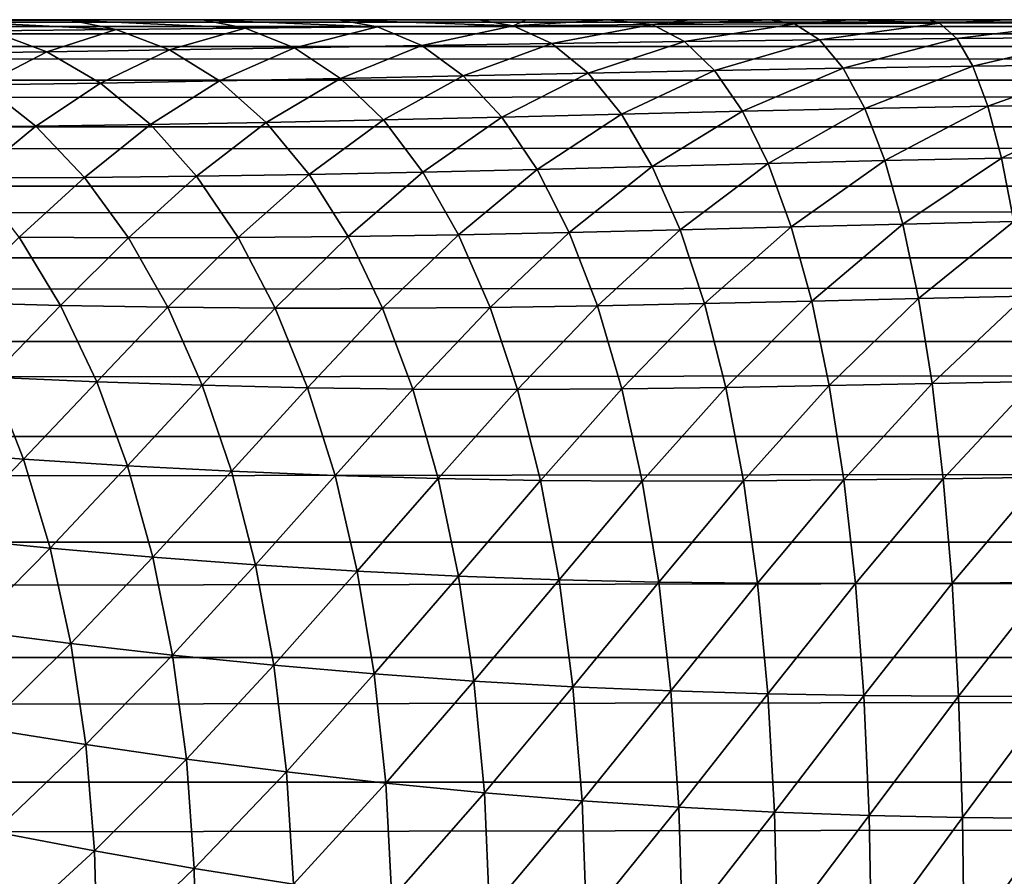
# Model space of a CAD drawing. Header units: metres. Extents: x -105 to 105, y -72 to 59.
# Tile 337 of 414: x 22.84 to 25.18, y 16.21 to 18.25. Entities that reach past the tile are written whole.
import ezdxf

# ---------------------------------------------------------------- set-up
doc = ezdxf.new("R2010")
doc.units = ezdxf.units.M
doc.layers.add('solid_509431_AD150_SW0001', color=7, linetype='CONTINUOUS')

msp = doc.modelspace()

# ---------------------------------------------------------------- linework, layer by layer
at = {"layer": 'solid_509431_AD150_SW0001'}
for points in [[(-75.364235, 18.25, 10.893912), (-90, 18.25, 12.05), (90, 18.25, 12.05)], [(-90, 18.233948, 12.438123), (90, 18.25, 12.05), (-90, 18.25, 12.05)], [(90, 18.233948, 12.438123), (90, 18.25, 12.05), (-90, 18.233948, 12.438123)], [(-74.635765, 18.25, 10.893912), (-75.364235, 18.25, 10.893912), (90, 18.25, 12.05)], [(-73.908966, 18.25, 10.845259), (-74.635765, 18.25, 10.893912), (90, 18.25, 12.05)], [(-73.186996, 18.25, 10.748163), (-73.908966, 18.25, 10.845259), (90, 18.25, 12.05)], [(-72.473167, 18.25, 10.603071), (-73.186996, 18.25, 10.748163), (90, 18.25, 12.05)], [(-71.770584, 18.25, 10.410614), (-72.473167, 18.25, 10.603071), (90, 18.25, 12.05)], [(-71.082458, 18.25, 10.17167), (-71.770584, 18.25, 10.410614), (90, 18.25, 12.05)], [(-70.411804, 18.25, 9.887288), (-71.082458, 18.25, 10.17167), (90, 18.25, 12.05)], [(-69.761658, 18.25, 9.558754), (-70.411804, 18.25, 9.887288), (90, 18.25, 12.05)], [(-69.134903, 18.25, 9.187528), (-69.761658, 18.25, 9.558754), (90, 18.25, 12.05)], [(-68.53434, 18.25, 8.775261), (-69.134903, 18.25, 9.187528), (90, 18.25, 12.05)], [(-67.962662, 18.25, 8.323815), (-68.53434, 18.25, 8.775261), (90, 18.25, 12.05)], [(-67.422394, 18.25, 7.835172), (-67.962662, 18.25, 8.323815), (90, 18.25, 12.05)], [(-66.916, 18.25, 7.311563), (-67.422394, 18.25, 7.835172), (90, 18.25, 12.05)], [(-66.445679, 18.25, 6.755264), (-66.916, 18.25, 7.311563), (90, 18.25, 12.05)], [(-66.013596, 18.25, 6.168835), (-66.445679, 18.25, 6.755264), (90, 18.25, 12.05)], [(-65.621613, 18.25, 5.554809), (-66.013596, 18.25, 6.168835), (90, 18.25, 12.05)], [(-65.271553, 18.25, 4.916022), (-65.621613, 18.25, 5.554809), (90, 18.25, 12.05)], [(-64.964912, 18.25, 4.255229), (-65.271553, 18.25, 4.916022), (90, 18.25, 12.05)], [(-64.70311, 18.25, 3.575481), (-64.964912, 18.25, 4.255229), (90, 18.25, 12.05)], [(-64.487282, 18.25, 2.879718), (-64.70311, 18.25, 3.575481), (90, 18.25, 12.05)], [(-64.31842, 18.25, 2.171134), (-64.487282, 18.25, 2.879718), (90, 18.25, 12.05)], [(-64.197258, 18.25, 1.45282), (-64.31842, 18.25, 2.171134), (90, 18.25, 12.05)], [(-64.124344, 18.25, 0.728042), (-64.197258, 18.25, 1.45282), (90, 18.25, 12.05)], [(73.908966, 18.25, 10.845259), (-64.124344, 18.25, 0.728042), (90, 18.25, 12.05)], [(73.908966, 18.25, 10.845259), (-64.099998, 18.25), (-64.124344, 18.25, 0.728042)], [(73.186996, 18.25, 10.748163), (-57.793198, 18.25, -12.050066), (-64.099998, 18.25)], [(73.908966, 18.25, 10.845259), (73.186996, 18.25, 10.748163), (-64.099998, 18.25)], [(72.473167, 18.25, 10.603071), (-25.726921, 18.25, -12.050113), (-57.793198, 18.25, -12.050066)], [(73.186996, 18.25, 10.748163), (72.473167, 18.25, 10.603071), (-57.793198, 18.25, -12.050066)], [(72.473167, 18.25, 10.603071), (-25.365049, 18.25, -12.060971), (-25.726921, 18.25, -12.050113)], [(72.473167, 18.25, 10.603071), (-24.991703, 18.25, -12.094445), (-25.365049, 18.25, -12.060971)], [(72.473167, 18.25, 10.603071), (-24.801468, 18.25, -12.12), (-24.991703, 18.25, -12.094445)], [(72.473167, 18.25, 10.603071), (-24.609257, 18.25, -12.151661), (-24.801468, 18.25, -12.12)], [(72.473167, 18.25, 10.603071), (-24.415108, 18.25, -12.18946), (-24.609257, 18.25, -12.151661)], [(72.473167, 18.25, 10.603071), (-24.219128, 18.25, -12.233633), (-24.415108, 18.25, -12.18946)], [(72.473167, 18.25, 10.603071), (-24.100067, 18.25, -12.263351), (-24.219128, 18.25, -12.233633)], [(72.473167, 18.25, 10.603071), (-24.02137, 18.25, -12.284227), (-24.100067, 18.25, -12.263351)], [(72.473167, 18.25, 10.603071), (-23.822035, 18.25, -12.341436), (-24.02137, 18.25, -12.284227)], [(72.473167, 18.25, 10.603071), (-23.621172, 18.25, -12.40536), (-23.822035, 18.25, -12.341436)], [(72.473167, 18.25, 10.603071), (-23.41888, 18.25, -12.476157), (-23.621172, 18.25, -12.40536)], [(72.473167, 18.25, 10.603071), (-23.215279, 18.25, -12.553991), (-23.41888, 18.25, -12.476157)], [(72.473167, 18.25, 10.603071), (-23.01042, 18.25, -12.638964), (-23.215279, 18.25, -12.553991)], [(72.473167, 18.25, 10.603071), (-22.804512, 18.25, -12.731285), (-23.01042, 18.25, -12.638964)], [(72.473167, 18.25, 10.603071), (-22.597603, 18.25, -12.831001), (-22.804512, 18.25, -12.731285)], [(72.473167, 18.25, 10.603071), (-22.389881, 18.25, -12.938389), (-22.597603, 18.25, -12.831001)], [(72.473167, 18.25, 10.603071), (-22.181355, 18.25, -13.053498), (-22.389881, 18.25, -12.938389)], [(72.473167, 18.25, 10.603071), (-21.972017, 18.25, -13.176738), (-22.181355, 18.25, -13.053498)], [(72.473167, 18.25, 10.603071), (-21.761856, 18.25, -13.308221), (-21.972017, 18.25, -13.176738)], [(72.473167, 18.25, 10.603071), (-21.550831, 18.25, -13.448377), (-21.761856, 18.25, -13.308221)], [(72.473167, 18.25, 10.603071), (-21.338903, 18.25, -13.597456), (-21.550831, 18.25, -13.448377)], [(72.473167, 18.25, 10.603071), (-21.126057, 18.25, -13.755789), (-21.338903, 18.25, -13.597456)], [(72.473167, 18.25, 10.603071), (-20.912096, 18.25, -13.923974), (-21.126057, 18.25, -13.755789)], [(72.473167, 18.25, 10.603071), (-20.697023, 18.25, -14.102214), (-20.912096, 18.25, -13.923974)], [(72.473167, 18.25, 10.603071), (-20.480186, 18.25, -14.291783), (-20.697023, 18.25, -14.102214)], [(72.473167, 18.25, 10.603071), (-20.26153, 18.25, -14.492849), (-20.480186, 18.25, -14.291783)], [(-20.26153, 18.25, -14.492849), (72.473167, 18.25, 10.603071), (71.770584, 18.25, 10.410614)], [(71.770584, 18.25, 10.410614), (-20.039642, 18.25, -14.707791), (-20.26153, 18.25, -14.492849)], [(71.770584, 18.25, 10.410614), (-19.814226, 18.25, -14.937092), (-20.039642, 18.25, -14.707791)], [(71.770584, 18.25, 10.410614), (-19.582644, 18.25, -15.184918), (-19.814226, 18.25, -14.937092)], [(71.770584, 18.25, 10.410614), (-19.424721, 18.25, -15.360637), (-19.582644, 18.25, -15.184918)], [(71.770584, 18.25, 10.410614), (-19.262119, 18.25, -15.547915), (-19.424721, 18.25, -15.360637)], [(71.770584, 18.25, 10.410614), (-19.094269, 18.25, -15.747334), (-19.262119, 18.25, -15.547915)], [(71.770584, 18.25, 10.410614), (-18.922535, 18.25, -15.957415), (-19.094269, 18.25, -15.747334)], [(71.770584, 18.25, 10.410614), (-18.747385, 18.25, -16.178308), (-18.922535, 18.25, -15.957415)], [(71.770584, 18.25, 10.410614), (-18.566805, 18.25, -16.412891), (-18.747385, 18.25, -16.178308)], [(71.770584, 18.25, 10.410614), (-18.38862, 18.25, -16.649181), (-18.566805, 18.25, -16.412891)], [(71.770584, 18.25, 10.410614), (-18.218725, 18.25, -16.878807), (-18.38862, 18.25, -16.649181)], [(71.770584, 18.25, 10.410614), (-18.054319, 18.25, -17.105858), (-18.218725, 18.25, -16.878807)], [(71.770584, 18.25, 10.410614), (-17.89673, 18.25, -17.325331), (-18.054319, 18.25, -17.105858)], [(71.770584, 18.25, 10.410614), (-17.74736, 18.25, -17.534727), (-17.89673, 18.25, -17.325331)], [(71.770584, 18.25, 10.410614), (-17.604713, 18.25, -17.73621), (-17.74736, 18.25, -17.534727)], [(71.770584, 18.25, 10.410614), (-17.398317, 18.25, -18.026514), (-17.604713, 18.25, -17.73621)], [(71.770584, 18.25, 10.410614), (-17.331184, 18.25, -18.120758), (-17.398317, 18.25, -18.026514)], [(71.770584, 18.25, 10.410614), (-17.201433, 18.25, -18.302088), (-17.331184, 18.25, -18.120758)], [(71.770584, 18.25, 10.410614), (-17.014133, 18.25, -18.560238), (-17.201433, 18.25, -18.302088)], [(71.770584, 18.25, 10.410614), (-16.836412, 18.25, -18.800995), (-17.014133, 18.25, -18.560238)], [(71.770584, 18.25, 10.410614), (-16.668112, 18.25, -19.023737), (-16.836412, 18.25, -18.800995)], [(71.770584, 18.25, 10.410614), (-16.509266, 18.25, -19.228603), (-16.668112, 18.25, -19.023737)], [(71.770584, 18.25, 10.410614), (-16.138926, 18.25, -19.686356), (-16.509266, 18.25, -19.228603)], [(71.082458, 18.25, 10.17167), (-15.691018, 18.25, -20.206938), (-16.138926, 18.25, -19.686356)], [(71.770584, 18.25, 10.410614), (71.082458, 18.25, 10.17167), (-16.138926, 18.25, -19.686356)], [(71.082458, 18.25, 10.17167), (-15.141661, 18.25, -20.80084), (-15.691018, 18.25, -20.206938)], [(71.082458, 18.25, 10.17167), (-14.457777, 18.25, -21.480473), (-15.141661, 18.25, -20.80084)], [(71.082458, 18.25, 10.17167), (-13.629382, 18.25, -22.226177), (-14.457777, 18.25, -21.480473)], [(71.082458, 18.25, 10.17167), (-13.186466, 18.25, -22.593664), (-13.629382, 18.25, -22.226177)], [(71.082458, 18.25, 10.17167), (-12.732973, 18.25, -22.94945), (-13.186466, 18.25, -22.593664)], [(71.082458, 18.25, 10.17167), (-12.271147, 18.25, -23.291685), (-12.732973, 18.25, -22.94945)], [(71.082458, 18.25, 10.17167), (-11.799799, 18.25, -23.621372), (-12.271147, 18.25, -23.291685)], [(71.082458, 18.25, 10.17167), (-11.319536, 18.25, -23.938078), (-11.799799, 18.25, -23.621372)], [(71.082458, 18.25, 10.17167), (-10.830867, 18.25, -24.241451), (-11.319536, 18.25, -23.938078)], [(70.411804, 18.25, 9.887288), (-10.334073, 18.25, -24.531324), (-10.830867, 18.25, -24.241451)], [(71.082458, 18.25, 10.17167), (70.411804, 18.25, 9.887288), (-10.830867, 18.25, -24.241451)], [(70.411804, 18.25, 9.887288), (-9.829539, 18.25, -24.807482), (-10.334073, 18.25, -24.531324)], [(70.411804, 18.25, 9.887288), (-9.317582, 18.25, -25.06974), (-9.829539, 18.25, -24.807482)], [(70.411804, 18.25, 9.887288), (-8.79867, 18.25, -25.317862), (-9.317582, 18.25, -25.06974)], [(70.411804, 18.25, 9.887288), (-8.273184, 18.25, -25.551668), (-8.79867, 18.25, -25.317862)], [(70.411804, 18.25, 9.887288), (-7.741437, 18.25, -25.771017), (-8.273184, 18.25, -25.551668)], [(70.411804, 18.25, 9.887288), (-7.203896, 18.25, -25.975714), (-7.741437, 18.25, -25.771017)], [(70.411804, 18.25, 9.887288), (-6.660992, 18.25, -26.1656), (-7.203896, 18.25, -25.975714)], [(70.411804, 18.25, 9.887288), (-6.113047, 18.25, -26.340561), (-6.660992, 18.25, -26.1656)], [(22.840899, 18.25, -12.714418), (22.636518, 18.25, -12.811645), (-6.113047, 18.25, -26.340561)], [(70.411804, 18.25, 9.887288), (22.840899, 18.25, -12.714418), (-6.113047, 18.25, -26.340561)], [(22.652441, 18.247511, -12.966066), (22.636518, 18.25, -12.811645), (22.840899, 18.25, -12.714418)], [(22.652441, 18.247511, -12.966066), (22.840899, 18.25, -12.714418), (22.958181, 18.248545, -12.78448)], [(22.652441, 18.247511, -12.966066), (22.958181, 18.248545, -12.78448), (23.06712, 18.226437, -13.106465)], [(22.652441, 18.247511, -12.966066), (23.06712, 18.226437, -13.106465), (22.767292, 18.223211, -13.277788)], [(70.411804, 18.25, 9.887288), (23.044214, 18.25, -12.62442), (22.840899, 18.25, -12.714418)], [(22.958181, 18.248545, -12.78448), (22.840899, 18.25, -12.714418), (23.044214, 18.25, -12.62442)], [(22.958181, 18.248545, -12.78448), (23.044214, 18.25, -12.62442), (23.272604, 18.249344, -12.613171)], [(22.958181, 18.248545, -12.78448), (23.272604, 18.249344, -12.613171), (23.374166, 18.229698, -12.945144)], [(22.958181, 18.248545, -12.78448), (23.374166, 18.229698, -12.945144), (23.06712, 18.226437, -13.106465)], [(70.411804, 18.25, 9.887288), (23.246431, 18.25, -12.541598), (23.044214, 18.25, -12.62442)], [(23.272604, 18.249344, -12.613171), (23.044214, 18.25, -12.62442), (23.246431, 18.25, -12.541598)], [(70.411804, 18.25, 9.887288), (23.447399, 18.25, -12.465726), (23.246431, 18.25, -12.541598)], [(23.272604, 18.249344, -12.613171), (23.246431, 18.25, -12.541598), (23.447399, 18.25, -12.465726)], [(23.272604, 18.249344, -12.613171), (23.447399, 18.25, -12.465726), (23.596224, 18.249838, -12.454105)], [(23.272604, 18.249344, -12.613171), (23.596224, 18.249838, -12.454105), (23.688856, 18.232849, -12.795595)], [(23.272604, 18.249344, -12.613171), (23.688856, 18.232849, -12.795595), (23.374166, 18.229698, -12.945144)], [(70.411804, 18.25, 9.887288), (23.647079, 18.25, -12.396706), (23.447399, 18.25, -12.465726)], [(23.596224, 18.249838, -12.454105), (23.447399, 18.25, -12.465726), (23.647079, 18.25, -12.396706)], [(23.596224, 18.249838, -12.454105), (23.647079, 18.25, -12.396706), (23.845396, 18.25, -12.334363)], [(23.596224, 18.249838, -12.454105), (23.845396, 18.25, -12.334363), (23.929831, 18.25, -12.309701)], [(23.596224, 18.249838, -12.454105), (23.929831, 18.25, -12.309701), (24.01148, 18.23576, -12.660026)], [(23.596224, 18.249838, -12.454105), (24.01148, 18.23576, -12.660026), (23.688856, 18.232849, -12.795595)], [(70.411804, 18.25, 9.887288), (23.845396, 18.25, -12.334363), (23.647079, 18.25, -12.396706)], [(70.411804, 18.25, 9.887288), (23.929831, 18.25, -12.309701), (23.845396, 18.25, -12.334363)], [(70.411804, 18.25, 9.887288), (24.042236, 18.25, -12.278554), (23.929831, 18.25, -12.309701)], [(24.01148, 18.23576, -12.660026), (23.929831, 18.25, -12.309701), (24.042236, 18.25, -12.278554)], [(24.01148, 18.23576, -12.660026), (24.042236, 18.25, -12.278554), (24.237551, 18.25, -12.229187)], [(24.342079, 18.238306, -12.541116), (24.01148, 18.23576, -12.660026), (24.237551, 18.25, -12.229187)], [(70.411804, 18.25, 9.887288), (24.237551, 18.25, -12.229187), (24.042236, 18.25, -12.278554)], [(70.411804, 18.25, 9.887288), (24.431097, 18.25, -12.186084), (24.237551, 18.25, -12.229187)], [(24.342079, 18.238306, -12.541116), (24.237551, 18.25, -12.229187), (24.431097, 18.25, -12.186084)], [(24.342079, 18.238306, -12.541116), (24.431097, 18.25, -12.186084), (24.622814, 18.25, -12.149201)], [(24.680264, 18.240398, -12.442019), (24.342079, 18.238306, -12.541116), (24.622814, 18.25, -12.149201)], [(70.411804, 18.25, 9.887288), (24.622814, 18.25, -12.149201), (24.431097, 18.25, -12.186084)], [(70.411804, 18.25, 9.887288), (24.812538, 18.25, -12.118319), (24.622814, 18.25, -12.149201)], [(24.680264, 18.240398, -12.442019), (24.622814, 18.25, -12.149201), (24.812538, 18.25, -12.118319)], [(25.02507, 18.241953, -12.366343), (24.680264, 18.240398, -12.442019), (24.812538, 18.25, -12.118319)], [(24.739981, 18.202084, -12.803821), (24.680264, 18.240398, -12.442019), (25.02507, 18.241953, -12.366343)], [(25.06625, 18.205315, -12.734656), (24.739981, 18.202084, -12.803821), (25.02507, 18.241953, -12.366343)], [(70.411804, 18.25, 9.887288), (25.000235, 18.25, -12.093403), (24.812538, 18.25, -12.118319)], [(25.02507, 18.241953, -12.366343), (24.812538, 18.25, -12.118319), (25.000235, 18.25, -12.093403)], [(70.411804, 18.25, 9.887288), (25.185652, 18.25, -12.074225), (25.000235, 18.25, -12.093403)], [(25.02507, 18.241953, -12.366343), (25.000235, 18.25, -12.093403), (25.185652, 18.25, -12.074225)], [(25.374819, 18.242947, -12.318009), (25.02507, 18.241953, -12.366343), (25.185652, 18.25, -12.074225)], [(25.06625, 18.205315, -12.734656), (25.02507, 18.241953, -12.366343), (25.374819, 18.242947, -12.318009)], [(25.395981, 18.207479, -12.690525), (25.06625, 18.205315, -12.734656), (25.374819, 18.242947, -12.318009)], [(90, 18.233948, 12.438123), (-90, 18.233948, 12.438123), (-90, 18.185898, 12.823594)], [(90, 18.185898, 12.823594), (90, 18.233948, 12.438123), (-90, 18.185898, 12.823594)], [(22.902575, 18.173742, -13.572651), (22.616606, 18.169613, -13.739487), (22.767292, 18.223211, -13.277788)], [(22.902575, 18.173742, -13.572651), (22.767292, 18.223211, -13.277788), (23.06712, 18.226437, -13.106465)], [(23.193892, 18.178364, -13.414288), (22.902575, 18.173742, -13.572651), (23.06712, 18.226437, -13.106465)], [(23.193892, 18.178364, -13.414288), (23.06712, 18.226437, -13.106465), (23.374166, 18.229698, -12.945144)], [(23.490906, 18.183317, -13.265537), (23.193892, 18.178364, -13.414288), (23.374166, 18.229698, -12.945144)], [(23.490906, 18.183317, -13.265537), (23.374166, 18.229698, -12.945144), (23.688856, 18.232849, -12.795595)], [(23.793936, 18.188393, -13.127955), (23.490906, 18.183317, -13.265537), (23.688856, 18.232849, -12.795595)], [(23.793936, 18.188393, -13.127955), (23.688856, 18.232849, -12.795595), (24.01148, 18.23576, -12.660026)], [(24.103189, 18.193373, -13.003486), (23.793936, 18.188393, -13.127955), (24.01148, 18.23576, -12.660026)], [(24.103189, 18.193373, -13.003486), (24.01148, 18.23576, -12.660026), (24.342079, 18.238306, -12.541116)], [(24.418665, 18.198015, -12.894505), (24.103189, 18.193373, -13.003486), (24.342079, 18.238306, -12.541116)], [(24.418665, 18.198015, -12.894505), (24.342079, 18.238306, -12.541116), (24.680264, 18.240398, -12.442019)], [(24.739981, 18.202084, -12.803821), (24.418665, 18.198015, -12.894505), (24.680264, 18.240398, -12.442019)], [(24.189243, 18.12311, -13.343822), (24.103189, 18.193373, -13.003486), (24.418665, 18.198015, -12.894505)], [(24.490471, 18.129244, -13.244486), (24.189243, 18.12311, -13.343822), (24.418665, 18.198015, -12.894505)], [(24.490471, 18.129244, -13.244486), (24.418665, 18.198015, -12.894505), (24.739981, 18.202084, -12.803821)], [(24.795925, 18.134773, -13.161974), (24.490471, 18.129244, -13.244486), (24.739981, 18.202084, -12.803821)], [(24.795925, 18.134773, -13.161974), (24.739981, 18.202084, -12.803821), (25.06625, 18.205315, -12.734656)], [(25.104794, 18.139278, -13.099136), (24.795925, 18.134773, -13.161974), (25.06625, 18.205315, -12.734656)], [(25.104794, 18.139278, -13.099136), (25.06625, 18.205315, -12.734656), (25.395981, 18.207479, -12.690525)], [(25.415771, 18.142347, -13.059091), (25.104794, 18.139278, -13.099136), (25.395981, 18.207479, -12.690525)], [(90, 18.185898, 12.823594), (-90, 18.185898, 12.823594), (-90, 18.106182, 13.203782)], [(90, 18.106182, 13.203782), (90, 18.185898, 12.823594), (-90, 18.106182, 13.203782)], [(22.750845, 18.0949, -14.019801), (22.616606, 18.169613, -13.739487), (22.902575, 18.173742, -13.572651)], [(23.029978, 18.099316, -13.865774), (22.750845, 18.0949, -14.019801), (22.902575, 18.173742, -13.572651)], [(23.029978, 18.099316, -13.865774), (22.902575, 18.173742, -13.572651), (23.193892, 18.178364, -13.414288)], [(23.313162, 18.104563, -13.720006), (23.029978, 18.099316, -13.865774), (23.193892, 18.178364, -13.414288)], [(23.313162, 18.104563, -13.720006), (23.193892, 18.178364, -13.414288), (23.490906, 18.183317, -13.265537)], [(23.600636, 18.110455, -13.583469), (23.313162, 18.104563, -13.720006), (23.490906, 18.183317, -13.265537)], [(23.600636, 18.110455, -13.583469), (23.490906, 18.183317, -13.265537), (23.793936, 18.188393, -13.127955)], [(23.892618, 18.116734, -13.457511), (23.600636, 18.110455, -13.583469), (23.793936, 18.188393, -13.127955)], [(23.892618, 18.116734, -13.457511), (23.793936, 18.188393, -13.127955), (24.103189, 18.193373, -13.003486)], [(24.189243, 18.12311, -13.343822), (23.892618, 18.116734, -13.457511), (24.103189, 18.193373, -13.003486)], [(24.269093, 18.025421, -13.678864), (24.189243, 18.12311, -13.343822), (24.490471, 18.129244, -13.244486)], [(24.557035, 18.032433, -13.588824), (24.269093, 18.025421, -13.678864), (24.490471, 18.129244, -13.244486)], [(24.557035, 18.032433, -13.588824), (24.490471, 18.129244, -13.244486), (24.795925, 18.134773, -13.161974)], [(24.847736, 18.038895, -13.514192), (24.557035, 18.032433, -13.588824), (24.795925, 18.134773, -13.161974)], [(24.847736, 18.038895, -13.514192), (24.795925, 18.134773, -13.161974), (25.104794, 18.139278, -13.099136)], [(25.140455, 18.044262, -13.457457), (24.847736, 18.038895, -13.514192), (25.104794, 18.139278, -13.099136)], [(25.140455, 18.044262, -13.457457), (25.104794, 18.139278, -13.099136), (25.415771, 18.142347, -13.059091)], [(25.434063, 18.04797, -13.42135), (25.140455, 18.044262, -13.457457), (25.415771, 18.142347, -13.059091)], [(90, 18.106182, 13.203782), (-90, 18.106182, 13.203782), (-90, 17.99534, 13.576088)], [(90, 17.99534, 13.576088), (90, 18.106182, 13.203782), (-90, 17.99534, 13.576088)], [(23.148691, 18.000408, -14.155285), (23.029978, 18.099316, -13.865774), (23.313162, 18.104563, -13.720006)], [(23.424171, 18.005503, -14.021668), (23.148691, 18.000408, -14.155285), (23.313162, 18.104563, -13.720006)], [(23.424171, 18.005503, -14.021668), (23.313162, 18.104563, -13.720006), (23.600636, 18.110455, -13.583469)], [(23.702656, 18.011574, -13.896911), (23.424171, 18.005503, -14.021668), (23.600636, 18.110455, -13.583469)], [(23.702656, 18.011574, -13.896911), (23.600636, 18.110455, -13.583469), (23.892618, 18.116734, -13.457511)], [(23.984274, 18.01833, -13.782159), (23.702656, 18.011574, -13.896911), (23.892618, 18.116734, -13.457511)], [(23.984274, 18.01833, -13.782159), (23.892618, 18.116734, -13.457511), (24.189243, 18.12311, -13.343822)], [(24.269093, 18.025421, -13.678864), (23.984274, 18.01833, -13.782159), (24.189243, 18.12311, -13.343822)], [(22.876078, 17.996492, -14.296948), (22.606171, 17.993906, -14.446052), (22.750845, 18.0949, -14.019801)], [(22.876078, 17.996492, -14.296948), (22.750845, 18.0949, -14.019801), (23.029978, 18.099316, -13.865774)], [(23.148691, 18.000408, -14.155285), (22.876078, 17.996492, -14.296948), (23.029978, 18.099316, -13.865774)], [(24.34223, 17.90093, -14.006468), (24.269093, 18.025421, -13.678864), (24.557035, 18.032433, -13.588824)], [(24.617935, 17.908199, -13.925321), (24.34223, 17.90093, -14.006468), (24.557035, 18.032433, -13.588824)], [(24.617935, 17.908199, -13.925321), (24.557035, 18.032433, -13.588824), (24.847736, 18.038895, -13.514192)], [(24.895084, 17.915064, -13.858223), (24.617935, 17.908199, -13.925321), (24.847736, 18.038895, -13.514192)], [(24.895084, 17.915064, -13.858223), (24.847736, 18.038895, -13.514192), (25.140455, 18.044262, -13.457457)], [(25.173008, 17.920877, -13.807326), (24.895084, 17.915064, -13.858223), (25.140455, 18.044262, -13.457457)], [(25.173008, 17.920877, -13.807326), (25.140455, 18.044262, -13.457457), (25.434063, 18.04797, -13.42135)], [(25.450739, 17.92495, -13.774991), (25.173008, 17.920877, -13.807326), (25.434063, 18.04797, -13.42135)], [(23.526209, 17.881817, -14.317347), (23.424171, 18.005503, -14.021668), (23.702656, 18.011574, -13.896911)], [(23.796314, 17.887306, -14.203857), (23.526209, 17.881817, -14.317347), (23.702656, 18.011574, -13.896911)], [(23.796314, 17.887306, -14.203857), (23.702656, 18.011574, -13.896911), (23.984274, 18.01833, -13.782159)], [(24.068319, 17.893806, -14.099824), (23.796314, 17.887306, -14.203857), (23.984274, 18.01833, -13.782159)], [(24.068319, 17.893806, -14.099824), (23.984274, 18.01833, -13.782159), (24.269093, 18.025421, -13.678864)], [(24.34223, 17.90093, -14.006468), (24.068319, 17.893806, -14.099824), (24.269093, 18.025421, -13.678864)], [(90, 17.99534, 13.576088), (-90, 17.99534, 13.576088), (-90, 17.854136, 13.937968)], [(90, 17.854136, 13.937968), (90, 17.99534, 13.576088), (-90, 17.854136, 13.937968)], [(22.726782, 17.874056, -14.706333), (22.606171, 17.993906, -14.446052), (22.876078, 17.996492, -14.296948)], [(22.991503, 17.875015, -14.569158), (22.726782, 17.874056, -14.706333), (22.876078, 17.996492, -14.296948)], [(22.991503, 17.875015, -14.569158), (22.876078, 17.996492, -14.296948), (23.148691, 18.000408, -14.155285)], [(23.257956, 17.877651, -14.439335), (22.991503, 17.875015, -14.569158), (23.148691, 18.000408, -14.155285)], [(23.257956, 17.877651, -14.439335), (23.148691, 18.000408, -14.155285), (23.424171, 18.005503, -14.021668)], [(23.526209, 17.881817, -14.317347), (23.257956, 17.877651, -14.439335), (23.424171, 18.005503, -14.021668)], [(24.672781, 17.757336, -14.251824), (24.617935, 17.908199, -13.925321), (24.895084, 17.915064, -13.858223)], [(24.937668, 17.764069, -14.191873), (24.672781, 17.757336, -14.251824), (24.895084, 17.915064, -13.858223)], [(24.937668, 17.764069, -14.191873), (24.895084, 17.915064, -13.858223), (25.173008, 17.920877, -13.807326)], [(25.202242, 17.769909, -14.146511), (24.937668, 17.764069, -14.191873), (25.173008, 17.920877, -13.807326)], [(25.202242, 17.769909, -14.146511), (25.173008, 17.920877, -13.807326), (25.450739, 17.92495, -13.774991)], [(23.881014, 17.738447, -14.502351), (23.796314, 17.887306, -14.203857), (24.068319, 17.893806, -14.099824)], [(24.144215, 17.743963, -14.408478), (23.881014, 17.738447, -14.502351), (24.068319, 17.893806, -14.099824)], [(24.144215, 17.743963, -14.408478), (24.068319, 17.893806, -14.099824), (24.34223, 17.90093, -14.006468)], [(24.408182, 17.750431, -14.324543), (24.144215, 17.743963, -14.408478), (24.34223, 17.90093, -14.006468)], [(24.408182, 17.750431, -14.324543), (24.34223, 17.90093, -14.006468), (24.617935, 17.908199, -13.925321)], [(24.672781, 17.757336, -14.251824), (24.408182, 17.750431, -14.324543), (24.617935, 17.908199, -13.925321)], [(22.836569, 17.732681, -14.960532), (22.726782, 17.874056, -14.706333), (22.991503, 17.875015, -14.569158)], [(23.096384, 17.731245, -14.834691), (22.836569, 17.732681, -14.960532), (22.991503, 17.875015, -14.569158)], [(23.096384, 17.731245, -14.834691), (22.991503, 17.875015, -14.569158), (23.257956, 17.877651, -14.439335)], [(23.357073, 17.731827, -14.716109), (23.096384, 17.731245, -14.834691), (23.257956, 17.877651, -14.439335)], [(23.357073, 17.731827, -14.716109), (23.257956, 17.877651, -14.439335), (23.526209, 17.881817, -14.317347)], [(23.618626, 17.734295, -14.605154), (23.357073, 17.731827, -14.716109), (23.526209, 17.881817, -14.317347)], [(23.618626, 17.734295, -14.605154), (23.526209, 17.881817, -14.317347), (23.796314, 17.887306, -14.203857)], [(23.881014, 17.738447, -14.502351), (23.618626, 17.734295, -14.605154), (23.796314, 17.887306, -14.203857)], [(90, 17.854136, 13.937968), (-90, 17.854136, 13.937968), (-90, 17.683527, 14.286953)], [(90, 17.683527, 14.286953), (90, 17.854136, 13.937968), (-90, 17.683527, 14.286953)], [(24.211477, 17.569754, -14.706148), (24.144215, 17.743963, -14.408478), (24.408182, 17.750431, -14.324543)], [(24.466534, 17.574888, -14.631058), (24.211477, 17.569754, -14.706148), (24.408182, 17.750431, -14.324543)], [(24.466534, 17.574888, -14.631058), (24.408182, 17.750431, -14.324543), (24.672781, 17.757336, -14.251824)], [(24.72122, 17.580809, -14.56625), (24.466534, 17.574888, -14.631058), (24.672781, 17.757336, -14.251824)], [(24.72122, 17.580809, -14.56625), (24.672781, 17.757336, -14.251824), (24.937668, 17.764069, -14.191873)], [(24.975214, 17.586876, -14.513006), (24.72122, 17.580809, -14.56625), (24.937668, 17.764069, -14.191873)], [(24.975214, 17.586876, -14.513006), (24.937668, 17.764069, -14.191873), (25.202242, 17.769909, -14.146511)], [(25.227972, 17.592321, -14.472845), (24.975214, 17.586876, -14.513006), (25.202242, 17.769909, -14.146511)], [(22.934832, 17.570686, -15.207026), (22.679794, 17.577698, -15.329188), (22.836569, 17.732681, -14.960532)], [(22.934832, 17.570686, -15.207026), (22.836569, 17.732681, -14.960532), (23.096384, 17.731245, -14.834691)], [(23.19005, 17.566101, -15.091852), (22.934832, 17.570686, -15.207026), (23.096384, 17.731245, -14.834691)], [(23.19005, 17.566101, -15.091852), (23.096384, 17.731245, -14.834691), (23.357073, 17.731827, -14.716109)], [(23.445408, 17.563869, -14.983839), (23.19005, 17.566101, -15.091852), (23.357073, 17.731827, -14.716109)], [(23.445408, 17.563869, -14.983839), (23.357073, 17.731827, -14.716109), (23.618626, 17.734295, -14.605154)], [(23.700827, 17.563879, -14.883249), (23.445408, 17.563869, -14.983839), (23.618626, 17.734295, -14.605154)], [(23.700827, 17.563879, -14.883249), (23.618626, 17.734295, -14.605154), (23.881014, 17.738447, -14.502351)], [(23.956211, 17.565947, -14.790482), (23.700827, 17.563879, -14.883249), (23.881014, 17.738447, -14.502351)], [(23.956211, 17.565947, -14.790482), (23.881014, 17.738447, -14.502351), (24.144215, 17.743963, -14.408478)], [(24.211477, 17.569754, -14.706148), (23.956211, 17.565947, -14.790482), (24.144215, 17.743963, -14.408478)], [(90, 17.683527, 14.286953), (-90, 17.683527, 14.286953), (-90, 17.484682, 14.620656)], [(90, 17.484682, 14.620656), (90, 17.683527, 14.286953), (-90, 17.484682, 14.620656)], [(24.762947, 17.379744, -14.86659), (24.72122, 17.580809, -14.56625), (24.975214, 17.586876, -14.513006)], [(25.007483, 17.384617, -14.819575), (24.762947, 17.379744, -14.86659), (24.975214, 17.586876, -14.513006)], [(25.007483, 17.384617, -14.819575), (24.975214, 17.586876, -14.513006), (25.227972, 17.592321, -14.472845)], [(25.250036, 17.389252, -14.784243), (25.007483, 17.384617, -14.819575), (25.227972, 17.592321, -14.472845)], [(22.769602, 17.400291, -15.55645), (22.679794, 17.577698, -15.329188), (22.934832, 17.570686, -15.207026)], [(23.020941, 17.389105, -15.444241), (22.769602, 17.400291, -15.55645), (22.934832, 17.570686, -15.207026)], [(23.020941, 17.389105, -15.444241), (22.934832, 17.570686, -15.207026), (23.19005, 17.566101, -15.091852)], [(23.271906, 17.380636, -15.338998), (23.020941, 17.389105, -15.444241), (23.19005, 17.566101, -15.091852)], [(23.271906, 17.380636, -15.338998), (23.19005, 17.566101, -15.091852), (23.445408, 17.563869, -14.983839)], [(23.5224, 17.374849, -15.240814), (23.271906, 17.380636, -15.338998), (23.445408, 17.563869, -14.983839)], [(23.5224, 17.374849, -15.240814), (23.445408, 17.563869, -14.983839), (23.700827, 17.563879, -14.883249)], [(23.772291, 17.371658, -15.149858), (23.5224, 17.374849, -15.240814), (23.700827, 17.563879, -14.883249)], [(23.772291, 17.371658, -15.149858), (23.700827, 17.563879, -14.883249), (23.956211, 17.565947, -14.790482)], [(24.021429, 17.370905, -15.066411), (23.772291, 17.371658, -15.149858), (23.956211, 17.565947, -14.790482)], [(24.021429, 17.370905, -15.066411), (23.956211, 17.565947, -14.790482), (24.211477, 17.569754, -14.706148)], [(24.269678, 17.372295, -14.990933), (24.021429, 17.370905, -15.066411), (24.211477, 17.569754, -14.706148)], [(24.269678, 17.372295, -14.990933), (24.211477, 17.569754, -14.706148), (24.466534, 17.574888, -14.631058)], [(24.516909, 17.37542, -14.924052), (24.269678, 17.372295, -14.990933), (24.466534, 17.574888, -14.631058)], [(24.516909, 17.37542, -14.924052), (24.466534, 17.574888, -14.631058), (24.72122, 17.580809, -14.56625)], [(24.762947, 17.379744, -14.86659), (24.516909, 17.37542, -14.924052), (24.72122, 17.580809, -14.56625)], [(90, 17.484682, 14.620656), (-90, 17.484682, 14.620656), (-90, 17.258961, 14.9368)], [(90, 17.258961, 14.9368), (90, 17.484682, 14.620656), (-90, 17.258961, 14.9368)], [(22.846457, 17.205149, -15.773703), (22.597837, 17.224144, -15.883735), (22.769602, 17.400291, -15.55645)], [(22.846457, 17.205149, -15.773703), (22.769602, 17.400291, -15.55645), (23.020941, 17.389105, -15.444241)], [(23.094345, 17.189096, -15.67066), (22.846457, 17.205149, -15.773703), (23.020941, 17.389105, -15.444241)], [(23.094345, 17.189096, -15.67066), (23.020941, 17.389105, -15.444241), (23.271906, 17.380636, -15.338998)], [(23.341425, 17.176039, -15.574549), (23.094345, 17.189096, -15.67066), (23.271906, 17.380636, -15.338998)], [(23.341425, 17.176039, -15.574549), (23.271906, 17.380636, -15.338998), (23.5224, 17.374849, -15.240814)], [(24.318443, 17.152845, -15.261015), (24.269678, 17.372295, -14.990933), (24.516909, 17.37542, -14.924052)], [(24.558987, 17.153299, -15.201656), (24.318443, 17.152845, -15.261015), (24.516909, 17.37542, -14.924052)], [(24.558987, 17.153299, -15.201656), (24.516909, 17.37542, -14.924052), (24.762947, 17.379744, -14.86659)], [(24.797693, 17.155424, -15.150925), (24.558987, 17.153299, -15.201656), (24.762947, 17.379744, -14.86659)], [(24.797693, 17.155424, -15.150925), (24.762947, 17.379744, -14.86659), (25.007483, 17.384617, -14.819575)], [(25.034267, 17.158583, -15.109619), (24.797693, 17.155424, -15.150925), (25.007483, 17.384617, -14.819575)], [(25.034267, 17.158583, -15.109619), (25.007483, 17.384617, -14.819575), (25.250036, 17.389252, -14.784243)], [(25.268288, 17.161995, -15.078714), (25.034267, 17.158583, -15.109619), (25.250036, 17.389252, -14.784243)], [(23.587555, 17.165976, -15.485394), (23.341425, 17.176039, -15.574549), (23.5224, 17.374849, -15.240814)], [(23.587555, 17.165976, -15.485394), (23.5224, 17.374849, -15.240814), (23.772291, 17.371658, -15.149858)], [(23.832561, 17.158863, -15.403277), (23.587555, 17.165976, -15.485394), (23.772291, 17.371658, -15.149858)], [(23.832561, 17.158863, -15.403277), (23.772291, 17.371658, -15.149858), (24.021429, 17.370905, -15.066411)], [(24.076248, 17.154572, -15.328376), (23.832561, 17.158863, -15.403277), (24.021429, 17.370905, -15.066411)], [(24.076248, 17.154572, -15.328376), (24.021429, 17.370905, -15.066411), (24.269678, 17.372295, -14.990933)], [(24.318443, 17.152845, -15.261015), (24.076248, 17.154572, -15.328376), (24.269678, 17.372295, -14.990933)], [(90, 17.258961, 14.9368), (-90, 17.258961, 14.9368), (-90, 17.007902, 15.233223)], [(90, 17.007902, 15.233223), (90, 17.258961, 14.9368), (-90, 17.007902, 15.233223)], [(22.664143, 17.018251, -16.081272), (22.597837, 17.224144, -15.883735), (22.846457, 17.205149, -15.773703)], [(22.909868, 16.993515, -15.979557), (22.664143, 17.018251, -16.081272), (22.846457, 17.205149, -15.773703)], [(22.909868, 16.993515, -15.979557), (22.846457, 17.205149, -15.773703), (23.094345, 17.189096, -15.67066)], [(23.154579, 16.971937, -15.884837), (22.909868, 16.993515, -15.979557), (23.094345, 17.189096, -15.67066)], [(23.154579, 16.971937, -15.884837), (23.094345, 17.189096, -15.67066), (23.341425, 17.176039, -15.574549)], [(23.398167, 16.953613, -15.797002), (23.154579, 16.971937, -15.884837), (23.341425, 17.176039, -15.574549)], [(23.398167, 16.953613, -15.797002), (23.341425, 17.176039, -15.574549), (23.587555, 17.165976, -15.485394)], [(23.640457, 16.938583, -15.716015), (23.398167, 16.953613, -15.797002), (23.587555, 17.165976, -15.485394)], [(23.640457, 16.938583, -15.716015), (23.587555, 17.165976, -15.485394), (23.832561, 17.158863, -15.403277)], [(23.88125, 16.926847, -15.641888), (23.640457, 16.938583, -15.716015), (23.832561, 17.158863, -15.403277)], [(23.88125, 16.926847, -15.641888), (23.832561, 17.158863, -15.403277), (24.076248, 17.154572, -15.328376)], [(24.120319, 16.918327, -15.574702), (23.88125, 16.926847, -15.641888), (24.076248, 17.154572, -15.328376)], [(24.120319, 16.918327, -15.574702), (24.076248, 17.154572, -15.328376), (24.318443, 17.152845, -15.261015)], [(24.357462, 16.912806, -15.514668), (24.120319, 16.918327, -15.574702), (24.318443, 17.152845, -15.261015)], [(24.357462, 16.912806, -15.514668), (24.318443, 17.152845, -15.261015), (24.558987, 17.153299, -15.201656)], [(24.592499, 16.90995, -15.462097), (24.357462, 16.912806, -15.514668), (24.558987, 17.153299, -15.201656)], [(24.592499, 16.90995, -15.462097), (24.558987, 17.153299, -15.201656), (24.797693, 17.155424, -15.150925)], [(24.825235, 16.909286, -15.417439), (24.592499, 16.90995, -15.462097), (24.797693, 17.155424, -15.150925)], [(24.825235, 16.909286, -15.417439), (24.797693, 17.155424, -15.150925), (25.034267, 17.158583, -15.109619)], [(25.055399, 16.910219, -15.381287), (24.825235, 16.909286, -15.417439), (25.034267, 17.158583, -15.109619)], [(25.055399, 16.910219, -15.381287), (25.034267, 17.158583, -15.109619), (25.268288, 17.161995, -15.078714)], [(25.282616, 16.912003, -15.354381), (25.055399, 16.910219, -15.381287), (25.268288, 17.161995, -15.078714)], [(90, 17.007902, 15.233223), (-90, 17.007902, 15.233223), (-90, 16.733223, 15.507902)], [(90, 16.733223, 15.507902), (90, 17.007902, 15.233223), (-90, 16.733223, 15.507902)], [(22.716423, 16.797819, -16.266973), (22.664143, 17.018251, -16.081272), (22.909868, 16.993515, -15.979557)], [(22.959435, 16.766745, -16.172701), (22.716423, 16.797819, -16.266973), (22.909868, 16.993515, -15.979557)], [(22.959435, 16.766745, -16.172701), (22.909868, 16.993515, -15.979557), (23.154579, 16.971937, -15.884837)], [(23.201258, 16.739017, -16.085403), (22.959435, 16.766745, -16.172701), (23.154579, 16.971937, -15.884837)], [(23.201258, 16.739017, -16.085403), (23.154579, 16.971937, -15.884837), (23.398167, 16.953613, -15.797002)], [(23.441765, 16.714781, -16.004934), (23.201258, 16.739017, -16.085403), (23.398167, 16.953613, -15.797002)], [(23.441765, 16.714781, -16.004934), (23.398167, 16.953613, -15.797002), (23.640457, 16.938583, -15.716015)], [(23.680769, 16.694124, -15.931206), (23.441765, 16.714781, -16.004934), (23.640457, 16.938583, -15.716015)], [(23.680769, 16.694124, -15.931206), (23.640457, 16.938583, -15.716015), (23.88125, 16.926847, -15.641888)], [(23.918049, 16.677097, -15.864164), (23.680769, 16.694124, -15.931206), (23.88125, 16.926847, -15.641888)], [(23.918049, 16.677097, -15.864164), (23.88125, 16.926847, -15.641888), (24.120319, 16.918327, -15.574702)], [(24.15336, 16.663679, -15.803818), (23.918049, 16.677097, -15.864164), (24.120319, 16.918327, -15.574702)], [(24.15336, 16.663679, -15.803818), (24.120319, 16.918327, -15.574702), (24.357462, 16.912806, -15.514668)], [(24.386486, 16.653713, -15.75027), (24.15336, 16.663679, -15.803818), (24.357462, 16.912806, -15.514668)], [(24.386486, 16.653713, -15.75027), (24.357462, 16.912806, -15.514668), (24.592499, 16.90995, -15.462097)], [(24.617229, 16.646923, -15.70371), (24.386486, 16.653713, -15.75027), (24.592499, 16.90995, -15.462097)], [(24.617229, 16.646923, -15.70371), (24.592499, 16.90995, -15.462097), (24.825235, 16.909286, -15.417439)], [(24.8454, 16.6429, -15.664429), (24.617229, 16.646923, -15.70371), (24.825235, 16.909286, -15.417439)], [(24.8454, 16.6429, -15.664429), (24.825235, 16.909286, -15.417439), (25.055399, 16.910219, -15.381287)], [(25.07074, 16.641111, -15.632841), (24.8454, 16.6429, -15.664429), (25.055399, 16.910219, -15.381287)], [(25.07074, 16.641111, -15.632841), (25.055399, 16.910219, -15.381287), (25.282616, 16.912003, -15.354381)], [(25.292925, 16.640873, -15.609479), (25.07074, 16.641111, -15.632841), (25.282616, 16.912003, -15.354381)], [(22.754345, 16.564257, -16.439655), (22.716423, 16.797819, -16.266973), (22.959435, 16.766745, -16.172701)], [(22.994835, 16.526285, -16.351898), (22.754345, 16.564257, -16.439655), (22.959435, 16.766745, -16.172701)], [(22.994835, 16.526285, -16.351898), (22.959435, 16.766745, -16.172701), (23.201258, 16.739017, -16.085403)], [(90, 16.733223, 15.507902), (-90, 16.733223, 15.507902), (-90, 16.4368, 15.758961)], [(90, 16.4368, 15.758961), (90, 16.733223, 15.507902), (-90, 16.4368, 15.758961)], [(23.234079, 16.491825, -16.27108), (22.994835, 16.526285, -16.351898), (23.201258, 16.739017, -16.085403)], [(23.234079, 16.491825, -16.27108), (23.201258, 16.739017, -16.085403), (23.441765, 16.714781, -16.004934)], [(23.471943, 16.461067, -16.19702), (23.234079, 16.491825, -16.27108), (23.441765, 16.714781, -16.004934)], [(23.471943, 16.461067, -16.19702), (23.441765, 16.714781, -16.004934), (23.680769, 16.694124, -15.931206)], [(23.708233, 16.434158, -16.129589), (23.471943, 16.461067, -16.19702), (23.680769, 16.694124, -15.931206)], [(23.708233, 16.434158, -16.129589), (23.680769, 16.694124, -15.931206), (23.918049, 16.677097, -15.864164)], [(23.942722, 16.411207, -16.068687), (23.708233, 16.434158, -16.129589), (23.918049, 16.677097, -15.864164)], [(23.942722, 16.411207, -16.068687), (23.918049, 16.677097, -15.864164), (24.15336, 16.663679, -15.803818)], [(24.175163, 16.392256, -16.014257), (23.942722, 16.411207, -16.068687), (24.15336, 16.663679, -15.803818)], [(24.175163, 16.392256, -16.014257), (24.15336, 16.663679, -15.803818), (24.386486, 16.653713, -15.75027)], [(24.405329, 16.377218, -15.966318), (24.175163, 16.392256, -16.014257), (24.386486, 16.653713, -15.75027)], [(24.405329, 16.377218, -15.966318), (24.386486, 16.653713, -15.75027), (24.617229, 16.646923, -15.70371)], [(24.633024, 16.365898, -15.924951), (24.405329, 16.377218, -15.966318), (24.617229, 16.646923, -15.70371)], [(24.633024, 16.365898, -15.924951), (24.617229, 16.646923, -15.70371), (24.8454, 16.6429, -15.664429)], [(24.858055, 16.357967, -15.890317), (24.633024, 16.365898, -15.924951), (24.8454, 16.6429, -15.664429)], [(24.858055, 16.357967, -15.890317), (24.8454, 16.6429, -15.664429), (25.07074, 16.641111, -15.632841)], [(25.080193, 16.352978, -15.862676), (24.858055, 16.357967, -15.890317), (25.07074, 16.641111, -15.632841)], [(25.080193, 16.352978, -15.862676), (25.07074, 16.641111, -15.632841), (25.292925, 16.640873, -15.609479)], [(25.29915, 16.350338, -15.84238), (25.080193, 16.352978, -15.862676), (25.292925, 16.640873, -15.609479)], [(22.777668, 16.319054, -16.598213), (22.754345, 16.564257, -16.439655), (22.994835, 16.526285, -16.351898)], [(23.015848, 16.273672, -16.516005), (22.777668, 16.319054, -16.598213), (22.994835, 16.526285, -16.351898)], [(23.015848, 16.273672, -16.516005), (22.994835, 16.526285, -16.351898), (23.234079, 16.491825, -16.27108)], [(23.252838, 16.231937, -16.440678), (23.015848, 16.273672, -16.516005), (23.234079, 16.491825, -16.27108)], [(23.252838, 16.231937, -16.440678), (23.234079, 16.491825, -16.27108), (23.471943, 16.461067, -16.19702)], [(23.488508, 16.194094, -16.37203), (23.252838, 16.231937, -16.440678), (23.471943, 16.461067, -16.19702)], [(23.488508, 16.194094, -16.37203), (23.471943, 16.461067, -16.19702), (23.708233, 16.434158, -16.129589)], [(90, 16.4368, 15.758961), (-90, 16.4368, 15.758961), (-90, 16.120657, 15.984682)], [(90, 16.120657, 15.984682), (90, 16.4368, 15.758961), (-90, 16.120657, 15.984682)], [(23.722672, 16.160349, -16.3099), (23.488508, 16.194094, -16.37203), (23.708233, 16.434158, -16.129589)], [(23.722672, 16.160349, -16.3099), (23.708233, 16.434158, -16.129589), (23.942722, 16.411207, -16.068687)], [(23.955112, 16.130877, -16.254152), (23.722672, 16.160349, -16.3099), (23.942722, 16.411207, -16.068687)], [(23.955112, 16.130877, -16.254152), (23.942722, 16.411207, -16.068687), (24.175163, 16.392256, -16.014257)], [(24.185583, 16.105791, -16.204678), (23.955112, 16.130877, -16.254152), (24.175163, 16.392256, -16.014257)], [(24.185583, 16.105791, -16.204678), (24.175163, 16.392256, -16.014257), (24.405329, 16.377218, -15.966318)], [(24.41387, 16.085093, -16.161432), (24.185583, 16.105791, -16.204678), (24.405329, 16.377218, -15.966318)], [(24.41387, 16.085093, -16.161432), (24.405329, 16.377218, -15.966318), (24.633024, 16.365898, -15.924951)], [(24.639776, 16.068672, -16.124407), (24.41387, 16.085093, -16.161432), (24.633024, 16.365898, -15.924951)], [(24.639776, 16.068672, -16.124407), (24.633024, 16.365898, -15.924951), (24.858055, 16.357967, -15.890317)], [(24.863123, 16.056309, -16.093662), (24.639776, 16.068672, -16.124407), (24.858055, 16.357967, -15.890317)], [(24.863123, 16.056309, -16.093662), (24.858055, 16.357967, -15.890317), (25.080193, 16.352978, -15.862676)], [(25.083698, 16.047659, -16.069323), (24.863123, 16.056309, -16.093662), (25.080193, 16.352978, -15.862676)], [(25.083698, 16.047659, -16.069323), (25.080193, 16.352978, -15.862676), (25.29915, 16.350338, -15.84238)], [(25.301254, 16.042253, -16.051598), (25.083698, 16.047659, -16.069323), (25.29915, 16.350338, -15.84238)], [(22.786242, 16.063778, -16.741632), (22.777668, 16.319054, -16.598213), (23.015848, 16.273672, -16.516005)], [(23.022335, 16.010521, -16.663973), (22.786242, 16.063778, -16.741632), (23.015848, 16.273672, -16.516005)], [(23.022335, 16.010521, -16.663973), (23.015848, 16.273672, -16.516005), (23.252838, 16.231937, -16.440678)], [(23.257412, 15.961015, -16.593117), (23.022335, 16.010521, -16.663973), (23.252838, 16.231937, -16.440678)], [(23.257412, 15.961015, -16.593117), (23.252838, 16.231937, -16.440678), (23.488508, 16.194094, -16.37203)]]:
    msp.add_3dface(points, dxfattribs=at)

doc.saveas('drawing.dxf')
